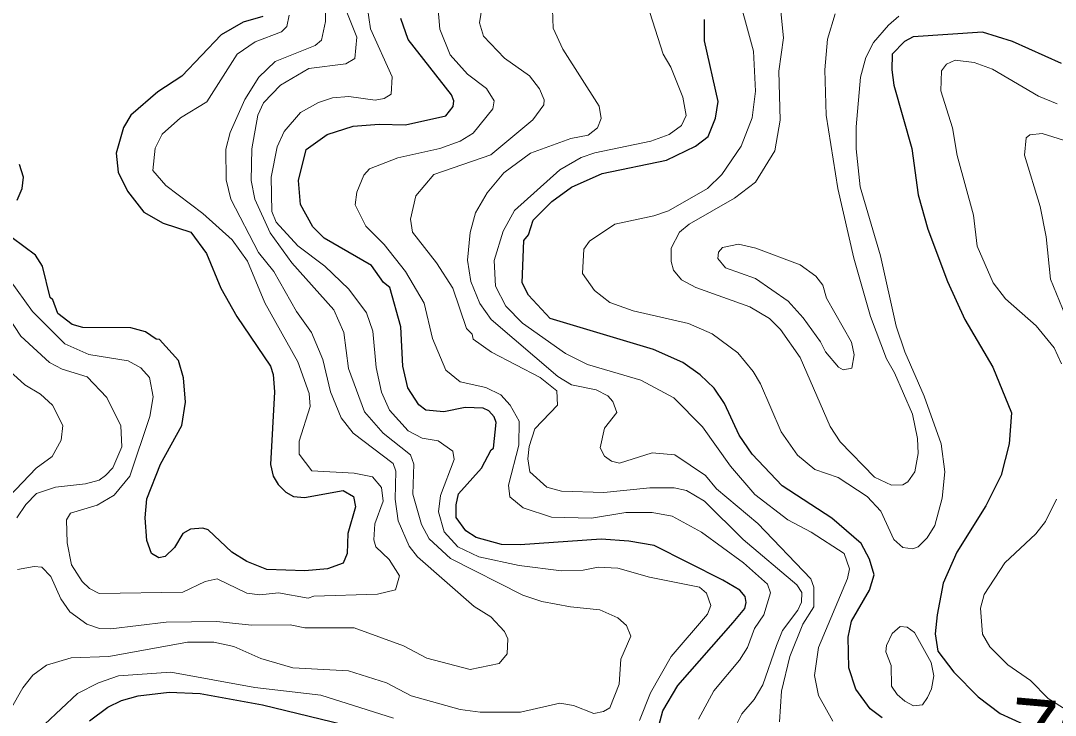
# Model space of a CAD drawing. Extents: x 673.3 to 698.5, y 6984.3 to 7012.3.
# Drawn here: x 686.925 to 688.224, y 7002.461 to 7003.334 of the extents above; entities that cross this region are included whole.
import ezdxf
from ezdxf.enums import TextEntityAlignment as Align

# ---------------------------------------------------------------- set-up
doc = ezdxf.new("R2010")
doc.units = 0
doc.header["$LTSCALE"] = 0.032
doc.layers.add('1', color=7, linetype='Continuous', lineweight=25)
doc.layers.add('2', color=7, linetype='Continuous', lineweight=13)
doc.layers.add('61', color=7, linetype='Continuous')

msp = doc.modelspace()

# ---------------------------------------------------------------- linework, layer by layer
at = {"layer": '1'}
for points in [[(687.2289, 7003.3391), (687.2041, 7003.3322), (687.1767, 7003.316), (687.1274, 7003.264), (687.0969, 7003.2444), (687.0633, 7003.215), (687.054, 7003.1998), (687.0449, 7003.1673), (687.0473, 7003.1437), (687.0589, 7003.1196), (687.0795, 7003.0933), (687.1039, 7003.0796), (687.1384, 7003.0683), (687.1582, 7003.0413), (687.176, 7002.9976), (687.1962, 7002.9621), (687.2386, 7002.8997), (687.2419, 7002.8893), (687.2435, 7002.8676), (687.2387, 7002.7762), (687.2421, 7002.7615), (687.2484, 7002.7509), (687.258, 7002.7413), (687.2675, 7002.7362), (687.2813, 7002.7347), (687.3299, 7002.7434), (687.343, 7002.7359), (687.3454, 7002.7229), (687.3356, 7002.6895), (687.3347, 7002.6643), (687.3297, 7002.6524), (687.31, 7002.645), (687.2817, 7002.6426), (687.2341, 7002.6442), (687.2089, 7002.6542), (687.1899, 7002.6659), (687.1602, 7002.6942), (687.1536, 7002.6962), (687.1382, 7002.6949), (687.1286, 7002.6895), (687.1181, 7002.6719), (687.1064, 7002.6605), (687.0982, 7002.659), (687.0891, 7002.6645), (687.0831, 7002.6808), (687.0813, 7002.7092), (687.0834, 7002.7333), (687.1004, 7002.7765), (687.1271, 7002.8251), (687.132, 7002.8546), (687.1295, 7002.8852), (687.1231, 7002.907), (687.0993, 7002.9332), (687.095, 7002.9337), (687.0814, 7002.943), (687.0631, 7002.948), (687.0029, 7002.9482), (686.9893, 7002.9522), (686.9714, 7002.9661), (686.9651, 7002.9832), (686.9617, 7002.986), (686.952, 7003.0253), (686.9434, 7003.0394), (686.914, 7003.061)], [(687.5219, 7002.829), (687.5197, 7002.8362), (687.513, 7002.8438), (687.5058, 7002.847), (687.4829, 7002.8478), (687.4562, 7002.8422), (687.4338, 7002.8445), (687.425, 7002.8513), (687.4111, 7002.8725), (687.4049, 7002.8996), (687.4023, 7002.9491), (687.3884, 7002.9985), (687.3804, 7003.005), (687.3656, 7003.0261), (687.306, 7003.0606), (687.2917, 7003.075), (687.2761, 7003.103), (687.2738, 7003.1331), (687.2835, 7003.1719), (687.3097, 7003.191), (687.3426, 7003.2012), (687.3752, 7003.2037), (687.4083, 7003.2029), (687.4586, 7003.2145), (687.4681, 7003.2262), (687.469, 7003.2333), (687.4659, 7003.2406), (687.4114, 7003.3104), (687.4023, 7003.3367)], [(687.8007, 7003.2322), (687.7836, 7003.3084), (687.7836, 7003.3355)], [(688.2323, 7003.2802), (688.1706, 7003.3077), (688.1328, 7003.3193), (688.0458, 7003.3136), (688.0349, 7003.3077), (688.0196, 7003.2917), (688.0189, 7003.2722), (688.0214, 7003.253), (688.0442, 7003.1732), (688.0522, 7003.1149), (688.0641, 7003.0718)], [(688.0069, 7002.4581), (687.9917, 7002.4693), (687.974, 7002.4938), (687.9651, 7002.5208), (687.9643, 7002.5592), (687.9685, 7002.5793), (687.9911, 7002.6182), (687.9967, 7002.6374), (687.9911, 7002.6572), (687.9805, 7002.6768), (687.9437, 7002.7087), (687.8811, 7002.7495), (687.8437, 7002.7891), (687.8271, 7002.8129), (687.8087, 7002.8527), (687.7958, 7002.8722), (687.7784, 7002.8889), (687.7563, 7002.9042), (687.7197, 7002.9206), (687.5897, 7002.9598), (687.5627, 7002.9889), (687.5547, 7003.0044), (687.5569, 7003.0578), (687.5626, 7003.065), (687.5685, 7003.0831), (687.5919, 7003.1065), (687.6165, 7003.1247), (687.6553, 7003.1417), (687.7361, 7003.1584), (687.7723, 7003.1764), (687.7884, 7003.1885), (687.7974, 7003.2114), (687.8007, 7003.2322)], [(686.9205, 7003.1082), (686.9267, 7003.123), (686.9284, 7003.1374), (686.9235, 7003.1533)], [(688.0641, 7003.0718), (688.089, 7003.0061), (688.1108, 7002.9585), (688.1458, 7002.8986), (688.1695, 7002.8413), (688.1662, 7002.8022), (688.1564, 7002.7628), (688.1371, 7002.7243), (688.1006, 7002.6661), (688.0835, 7002.627), (688.0759, 7002.5875), (688.0734, 7002.5634), (688.0767, 7002.5419), (688.0969, 7002.5155), (688.1274, 7002.4843), (688.1551, 7002.4633), (688.1989, 7002.4433)], [(687.7224, 7002.4338), (687.7315, 7002.4669), (687.7501, 7002.4986), (687.8198, 7002.5776), (687.8345, 7002.5951), (687.8361, 7002.6027), (687.835, 7002.6103), (687.828, 7002.6185), (687.8069, 7002.6307), (687.7205, 7002.6744), (687.6885, 7002.68), (687.6538, 7002.6826), (687.552, 7002.6754), (687.5289, 7002.6759), (687.4967, 7002.6847), (687.484, 7002.6929), (687.4716, 7002.7097), (687.4716, 7002.7256), (687.4749, 7002.7392), (687.5035, 7002.7715), (687.5156, 7002.7947), (687.5188, 7002.7968), (687.5219, 7002.829)], [(687.0113, 7002.4542), (687.0342, 7002.4715), (687.0513, 7002.4797), (687.0725, 7002.4854), (687.1113, 7002.4903), (687.1504, 7002.4887), (687.2286, 7002.4741), (687.3458, 7002.4456)]]:
    msp.add_lwpolyline(points, dxfattribs=at)
at = {"layer": '2'}
for points in [[(687.356, 7003.3811), (687.3641, 7003.3235), (687.3916, 7003.2634), (687.3903, 7003.2417), (687.3814, 7003.236), (687.3699, 7003.2339), (687.337, 7003.2386), (687.3163, 7003.2369), (687.2987, 7003.2312), (687.2763, 7003.2185), (687.2556, 7003.1945), (687.2469, 7003.1755), (687.2395, 7003.1371), (687.2402, 7003.094), (687.2459, 7003.0808), (687.2728, 7003.0509), (687.3068, 7003.0255), (687.3369, 7002.9964), (687.3591, 7002.9666), (687.3673, 7002.9439), (687.3715, 7002.8982), (687.378, 7002.8671), (687.3879, 7002.8444), (687.4116, 7002.8184), (687.4292, 7002.8095), (687.4491, 7002.806), (687.4675, 7002.7931), (687.4691, 7002.7827), (687.4521, 7002.7373), (687.4496, 7002.7166), (687.4569, 7002.6915), (687.474, 7002.6729), (687.5003, 7002.6603), (687.551, 7002.6494), (687.6042, 7002.6426), (687.6315, 7002.6434), (687.6501, 7002.6474), (687.675, 7002.6459), (687.7147, 7002.6345), (687.7776, 7002.6222), (687.7863, 7002.6147), (687.7917, 7002.5989), (687.7875, 7002.5883), (687.7419, 7002.5351), (687.7158, 7002.4893), (687.7019, 7002.4547)], [(688.0278, 7003.3396), (688.0147, 7003.3282), (687.996, 7003.3063), (687.9864, 7003.2878), (687.9797, 7003.2631), (687.9741, 7003.2006), (687.9741, 7003.1729), (687.9794, 7003.1251), (688.0049, 7003.0383), (688.0246, 7002.9502), (688.0352, 7002.9178), (688.0598, 7002.8619), (688.0808, 7002.802), (688.0856, 7002.7669), (688.0824, 7002.7341), (688.0731, 7002.6994), (688.0635, 7002.684), (688.0522, 7002.6728), (688.0453, 7002.6703), (688.033, 7002.672), (688.0214, 7002.6822), (688.005, 7002.7175), (687.9881, 7002.736), (687.9515, 7002.7597), (687.9225, 7002.7698), (687.9004, 7002.788), (687.88, 7002.8174), (687.8542, 7002.8774), (687.8447, 7002.8932), (687.8255, 7002.9167), (687.7935, 7002.9405), (687.7637, 7002.9534), (687.6941, 7002.9693), (687.6648, 7002.9799), (687.6456, 7002.9948), (687.6304, 7003.0164), (687.6321, 7003.0467), (687.6393, 7003.057), (687.6711, 7003.0782), (687.7199, 7003.0886), (687.7384, 7003.095), (687.7873, 7003.1229), (687.8056, 7003.1404), (687.8298, 7003.176), (687.8435, 7003.2117), (687.8479, 7003.2453), (687.8453, 7003.2957), (687.8218, 7003.382)], [(687.8756, 7003.3876), (687.8829, 7003.3124), (687.8772, 7003.2706), (687.8787, 7003.2088), (687.8721, 7003.1702), (687.8476, 7003.131), (687.8214, 7003.1108), (687.7645, 7003.0781), (687.7524, 7003.0683), (687.742, 7003.0482), (687.742, 7003.0312), (687.7448, 7003.0205), (687.7548, 7003.0081), (687.7729, 7002.9985)], [(687.8998, 7002.6249), (687.8321, 7002.6819), (687.7837, 7002.7303), (687.7612, 7002.7436), (687.7458, 7002.7468), (687.7151, 7002.7469), (687.6572, 7002.7411), (687.6043, 7002.7427), (687.5857, 7002.7477), (687.5643, 7002.7671), (687.5619, 7002.7835), (687.5635, 7002.799), (687.5704, 7002.8212), (687.5991, 7002.8508), (687.5984, 7002.8689), (687.5775, 7002.8857), (687.5163, 7002.9174), (687.4933, 7002.9337), (687.4918, 7002.9398), (687.4849, 7002.9469), (687.4674, 7002.9976), (687.4471, 7003.0296), (687.417, 7003.0681), (687.4146, 7003.0843), (687.4212, 7003.1136), (687.4437, 7003.1407), (687.5152, 7003.1653), (687.5682, 7003.2091), (687.582, 7003.2283), (687.5823, 7003.2344), (687.5764, 7003.2481), (687.564, 7003.2644), (687.5326, 7003.2868), (687.506, 7003.3145), (687.501, 7003.3312), (687.5066, 7003.3657)], [(687.6449, 7002.4634), (687.657, 7002.4657), (687.6646, 7002.4703), (687.6767, 7002.5004), (687.6785, 7002.5318), (687.6913, 7002.5606), (687.6859, 7002.5739), (687.6747, 7002.5837), (687.6522, 7002.5938), (687.6152, 7002.5972), (687.5796, 7002.6041), (687.5554, 7002.6121), (687.4646, 7002.6583), (687.4378, 7002.6828), (687.4284, 7002.7007), (687.4173, 7002.739), (687.4186, 7002.7767), (687.4143, 7002.7885), (687.38, 7002.8156), (687.3565, 7002.8425), (687.3364, 7002.8967), (687.3306, 7002.9422), (687.3182, 7002.9705), (687.2652, 7003.0297), (687.238, 7003.0674), (687.2191, 7003.1097), (687.2143, 7003.1329), (687.2151, 7003.1729), (687.2225, 7003.2152), (687.2298, 7003.2307), (687.2511, 7003.2527), (687.2867, 7003.2737), (687.3334, 7003.2795), (687.3445, 7003.2862), (687.347, 7003.313), (687.3321, 7003.3509)], [(687.8278, 7002.5304), (687.8379, 7002.5462), (687.8465, 7002.57), (687.8584, 7002.5874), (687.8665, 7002.6149), (687.8627, 7002.626), (687.8329, 7002.6525), (687.7799, 7002.6911), (687.7432, 7002.7113), (687.7181, 7002.7158), (687.6849, 7002.7158), (687.6416, 7002.7086), (687.5915, 7002.7102), (687.5561, 7002.7216), (687.5394, 7002.7354), (687.5376, 7002.7501), (687.5505, 7002.8005), (687.5509, 7002.8305), (687.5398, 7002.8508), (687.5279, 7002.8639), (687.509, 7002.873), (687.477, 7002.88), (687.4587, 7002.8948), (687.4422, 7002.9344), (687.4316, 7002.9789), (687.4082, 7003.0186), (687.3813, 7003.0528), (687.3585, 7003.0756), (687.3448, 7003.1025), (687.3469, 7003.1186), (687.356, 7003.1396), (687.3628, 7003.1478), (687.3986, 7003.1614), (687.4514, 7003.1734), (687.4767, 7003.1826), (687.4932, 7003.1927), (687.5177, 7003.223), (687.5194, 7003.233), (687.5097, 7003.2486), (687.4859, 7003.2667), (687.4642, 7003.291), (687.4512, 7003.3234), (687.4487, 7003.3524)], [(687.5922, 7003.3598), (687.5935, 7003.3244), (687.6057, 7003.298), (687.6515, 7003.2264), (687.6539, 7003.2111), (687.6494, 7003.1994), (687.6374, 7003.1899), (687.6158, 7003.1858), (687.565, 7003.1673), (687.5318, 7003.1425), (687.5106, 7003.1175), (687.4962, 7003.0924), (687.4894, 7003.0677), (687.4862, 7003.033), (687.4902, 7003.0061), (687.5014, 7002.9787), (687.5158, 7002.9583)], [(687.3075, 7003.3435), (687.3078, 7003.3328), (687.3026, 7003.3095), (687.2947, 7003.3026), (687.2444, 7003.2826), (687.2241, 7003.2631), (687.2065, 7003.2348), (687.1881, 7003.1935), (687.1825, 7003.1726), (687.1831, 7003.1339), (687.1888, 7003.1094), (687.2233, 7003.0426), (687.2426, 7003.0186), (687.2714, 7002.9684), (687.2899, 7002.9422), (687.3045, 7002.9083), (687.314, 7002.8674), (687.3275, 7002.8347), (687.3423, 7002.8158), (687.3926, 7002.7775), (687.3958, 7002.768), (687.3951, 7002.7327), (687.3988, 7002.7055), (687.4129, 7002.6737), (687.4231, 7002.6601), (687.4942, 7002.5977), (687.5153, 7002.5849), (687.5324, 7002.5663), (687.5368, 7002.5572), (687.5359, 7002.5383), (687.526, 7002.5263), (687.4895, 7002.5188), (687.4351, 7002.5329), (687.4058, 7002.5484), (687.3438, 7002.571), (687.2815, 7002.571), (687.2634, 7002.5748), (687.2148, 7002.5742), (687.1713, 7002.579), (687.1077, 7002.5782), (687.0379, 7002.5696), (687.0238, 7002.5703), (687.008, 7002.5755), (686.9864, 7002.5911), (686.9753, 7002.6073), (686.9627, 7002.6357)], [(687.2095, 7003.0316), (687.1906, 7003.0587), (687.1534, 7003.0918), (687.107, 7003.1269), (687.0909, 7003.1457), (687.0937, 7003.1735), (687.1025, 7003.1912), (687.1257, 7003.212), (687.1585, 7003.2319), (687.1968, 7003.2919), (687.2194, 7003.3073), (687.2522, 7003.3198), (687.2591, 7003.3264), (687.2622, 7003.341)], [(687.7151, 7003.3442), (687.7316, 7003.2918), (687.7414, 7003.2755), (687.7564, 7003.2378), (687.7605, 7003.2149), (687.7547, 7003.2022), (687.7394, 7003.191), (687.7162, 7003.1825), (687.6458, 7003.1678), (687.629, 7003.1618), (687.602, 7003.1463), (687.5449, 7003.0953), (687.531, 7003.0693), (687.5197, 7003.0324), (687.521, 7003.0003), (687.534, 7002.9753), (687.5552, 7002.9539), (687.6091, 7002.9159), (687.6367, 7002.9019), (687.7039, 7002.8823), (687.745, 7002.8602), (687.7811, 7002.8234), (687.8165, 7002.774), (687.8471, 7002.7387), (687.8883, 7002.7065), (687.9178, 7002.6914), (687.9593, 7002.6643), (687.9657, 7002.6451), (687.9634, 7002.6329), (687.9268, 7002.5462), (687.922, 7002.5112), (687.927, 7002.486), (687.9447, 7002.4537)], [(687.7729, 7002.9985), (687.8408, 7002.9743), (687.8655, 7002.9595), (687.8792, 7002.9459), (687.904, 7002.9105), (687.9416, 7002.8238), (687.9542, 7002.8048), (687.9971, 7002.7605), (688.0188, 7002.7501), (688.0327, 7002.7507), (688.0392, 7002.7543), (688.0479, 7002.7671), (688.0522, 7002.7902), (688.0514, 7002.8087), (688.0448, 7002.8394), (688.0223, 7002.8913), (688.0122, 7002.9091), (687.9921, 7002.9622), (687.9711, 7003.0353), (687.9513, 7003.1228), (687.9366, 7003.2153), (687.9349, 7003.2721), (687.9383, 7003.3106), (687.9477, 7003.3424)], [(688.2322, 7002.9029), (688.2229, 7002.9227), (688.2004, 7002.9505), (688.1618, 7002.9844), (688.1465, 7003.0044), (688.1262, 7003.0504), (688.1214, 7003.0893), (688.1009, 7003.1645), (688.0954, 7003.1993), (688.0807, 7003.2456), (688.0812, 7003.2707), (688.0877, 7003.2791), (688.0986, 7003.2842), (688.1224, 7003.2812), (688.1456, 7003.273), (688.2034, 7003.2392), (688.2267, 7003.2292)], [(688.2372, 7002.9632), (688.2183, 7003.0093), (688.2127, 7003.0622), (688.2053, 7003.1002), (688.1858, 7003.1651), (688.1878, 7003.1867), (688.1924, 7003.1906), (688.2078, 7003.1922), (688.2348, 7003.1837)], [(686.9108, 7003.0085), (686.9395, 7002.9684), (686.9801, 7002.9277), (687.0103, 7002.9146), (687.0598, 7002.9063), (687.0755, 7002.8976), (687.0865, 7002.8854), (687.0912, 7002.8612), (687.0871, 7002.8365), (687.0619, 7002.7616), (687.0421, 7002.7377), (687.021, 7002.7251), (686.9875, 7002.7149), (686.9822, 7002.7069), (686.983, 7002.6779), (686.9885, 7002.6503), (687.0019, 7002.6293), (687.0113, 7002.6203), (687.0232, 7002.6142), (687.1284, 7002.6157), (687.1566, 7002.6293), (687.1717, 7002.6326), (687.2087, 7002.6146), (687.225, 7002.6125), (687.2487, 7002.6148), (687.2857, 7002.6083), (687.2929, 7002.6108), (687.3731, 7002.6133), (687.3955, 7002.6189), (687.4007, 7002.6365), (687.3878, 7002.657), (687.3707, 7002.6729), (687.3682, 7002.6817), (687.3698, 7002.7017), (687.3802, 7002.7302), (687.3778, 7002.7475), (687.3666, 7002.7608), (687.3435, 7002.7655), (687.2904, 7002.7684), (687.2746, 7002.7891), (687.2746, 7002.8054), (687.2883, 7002.8489), (687.2871, 7002.8656), (687.2727, 7002.9051), (687.2315, 7002.9795), (687.2095, 7003.0316)], [(686.9201, 7002.7091), (686.9311, 7002.7259), (686.9446, 7002.7398), (686.9687, 7002.7477), (687.006, 7002.7518), (687.0233, 7002.7566), (687.0315, 7002.7623), (687.0405, 7002.7719), (687.0519, 7002.7983), (687.0506, 7002.8247), (687.033, 7002.8603), (687.0084, 7002.8862), (686.977, 7002.8962), (686.9609, 7002.9043), (686.9248, 7002.9375), (686.8952, 7002.9823)], [(687.5158, 7002.9583), (687.5993, 7002.8866), (687.6168, 7002.8762), (687.6475, 7002.87), (687.6621, 7002.8624), (687.6685, 7002.8552), (687.6735, 7002.8415), (687.6581, 7002.8217), (687.6525, 7002.7971), (687.6582, 7002.7866), (687.6668, 7002.7804), (687.6771, 7002.7778), (687.718, 7002.7907), (687.7466, 7002.7883), (687.7848, 7002.7626), (687.7986, 7002.7456), (687.8509, 7002.7022), (687.9173, 7002.6325), (687.9212, 7002.6223), (687.9211, 7002.5973), (687.9072, 7002.5758), (687.8909, 7002.5351), (687.8805, 7002.4915), (687.878, 7002.4528)], [(686.8964, 7002.9066), (686.9298, 7002.8765), (686.9496, 7002.8647), (686.9646, 7002.8507), (686.9779, 7002.8253), (686.9757, 7002.8068), (686.9644, 7002.7862), (686.9443, 7002.7717), (686.9099, 7002.7355)], [(688.2399, 7002.4666), (688.2153, 7002.4823), (688.193, 7002.5049), (688.1646, 7002.5244), (688.1421, 7002.547), (688.1329, 7002.5629), (688.1305, 7002.5957), (688.1349, 7002.6131), (688.1608, 7002.6526), (688.2, 7002.6893), (688.2122, 7002.7046), (688.2259, 7002.7328)], [(686.9627, 7002.6357), (686.9514, 7002.6471), (686.9416, 7002.648), (686.9206, 7002.6442)], [(687.8054, 7002.4126), (687.8306, 7002.4631), (687.8459, 7002.4811), (687.8569, 7002.4996), (687.8743, 7002.549), (687.8817, 7002.5677), (687.9009, 7002.5934), (687.9054, 7002.6032), (687.9061, 7002.6153), (687.8998, 7002.6249)], [(686.9122, 7002.4682), (686.9274, 7002.4958), (686.9399, 7002.5116), (686.9572, 7002.5242), (686.9884, 7002.5335), (687.0356, 7002.5351), (687.1344, 7002.5529), (687.1676, 7002.5529), (687.1925, 7002.5474), (687.2264, 7002.5323), (687.2667, 7002.5207), (687.3364, 7002.5171), (687.3841, 7002.5019), (687.4151, 7002.4854), (687.4767, 7002.4682), (687.502, 7002.4651), (687.5524, 7002.4651), (687.602, 7002.4765), (687.6193, 7002.4733), (687.6449, 7002.4634)], [(687.776, 7002.4563), (687.7954, 7002.492), (687.8278, 7002.5304)], [(687.3931, 7002.4577), (687.3019, 7002.4863), (687.2188, 7002.496), (687.1135, 7002.5155), (687.0475, 7002.5105), (687.0226, 7002.5019), (686.9961, 7002.4886), (686.955, 7002.4501)]]:
    msp.add_lwpolyline(points, dxfattribs=at)
for points in [[(687.8887, 7002.9813), (687.8478, 7003.0098), (687.81, 7003.0232), (687.8006, 7003.0352), (687.8014, 7003.043), (687.8062, 7003.0489), (687.8266, 7003.0531), (687.8481, 7003.0482), (687.9038, 7003.027), (687.9237, 7003.013), (687.9324, 7003.0017), (687.9371, 7002.9852), (687.9682, 7002.93), (687.9716, 7002.9142), (687.9688, 7002.8974), (687.958, 7002.895), (687.9519, 7002.8985), (687.9358, 7002.9178), (687.9295, 7002.9304), (687.9077, 7002.9607)], [(688.0687, 7002.4942), (688.0717, 7002.5106), (688.0685, 7002.5275), (688.0474, 7002.565), (688.0382, 7002.5717), (688.0296, 7002.5725), (688.0194, 7002.564), (688.0122, 7002.5489), (688.0116, 7002.5407), (688.018, 7002.5237), (688.0188, 7002.4979), (688.0259, 7002.4871), (688.0352, 7002.4789), (688.0463, 7002.4731), (688.0574, 7002.4743), (688.0638, 7002.4836)]]:
    msp.add_lwpolyline(points, close=True, dxfattribs=at)

# ---------------------------------------------------------------- texts
at = {"layer": '61'}
msp.add_text('700', height=0.08, rotation=355.039, dxfattribs=at).set_placement((688.253, 7002.3966), align=Align.CENTER)

doc.saveas('drawing.dxf')
